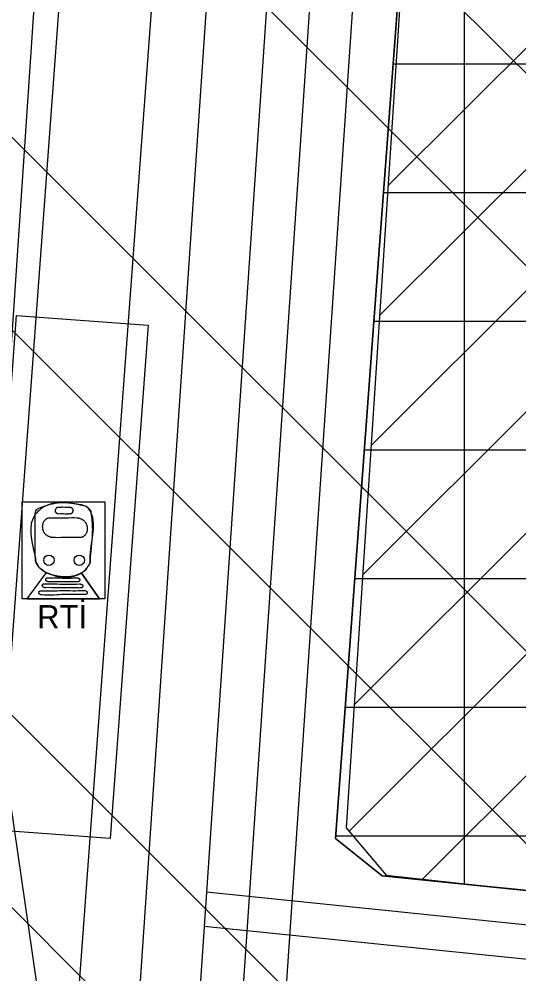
# Model space of a CAD drawing. Extents: x 419109 to 421295, y 4452223 to 4457798.
# Drawn here: x 420356.3 to 420414.5, y 4457351.2 to 4457462.5 of the extents above; entities that cross this region are included whole.
import ezdxf

# ---------------------------------------------------------------- set-up
doc = ezdxf.new("R2010")
doc.units = 0
for name, color, linetype in [('ADAKENARI', 7, 'Continuous'), ('KALDIRIM_FAT', 7, 'Continuous'), ('LJ_SEMBOL', 7, 'Continuous'), ('PL_K_K_D_K_C_A', 7, 'Continuous'), ('PL_RAY_ISTASYON', 7, 'Continuous'), ('PL_RAYLI_TOPLU_TAŞIMA_İST', 7, 'Continuous'), ('PL_TİCARET', 7, 'Continuous'), ('RAYLI_TOPLU_TAŞIMA_HATTI', 7, 'Continuous'), ('SN_TASKIN', 7, 'Continuous'), ('SN_TR_SIVILASMA', 7, 'Continuous'), ('TR_KONUTDISIKCA', 7, 'Continuous'), ('TRFAT_TİCARET', 7, 'Continuous')]:
    doc.layers.add(name, color=color, linetype=linetype)

msp = doc.modelspace()

# ---------------------------------------------------------------- linework, layer by layer
at = {"layer": 'ADAKENARI'}
for p, q in [((420398.2, 4457434.55), (420400.54, 4457466.16)), ((420393.19, 4457366.96), (420398.2, 4457434.55)), ((420398.62, 4457362.63), (420393.19, 4457366.96)), ((420429.51, 4457359.47), (420398.62, 4457362.63))]:
    msp.add_line(p, q, dxfattribs=at)
at = {"layer": 'KALDIRIM_FAT'}
for p, q in [((420366.49, 4457588.32), (420350.17, 4457347.26)), ((420386.45, 4457587.03), (420370.12, 4457345.92)), ((420393.43, 4457586.58), (420377.11, 4457345.45)), ((420398.42, 4457586.26), (420382.1, 4457345.11)), ((420403.41, 4457585.94), (420387.09, 4457344.78)), ((420429.11, 4457355.49), (420378.14, 4457360.7)), ((420428.7, 4457351.51), (420377.87, 4457356.71))]:
    msp.add_line(p, q, dxfattribs=at)
at = {"layer": 'LJ_SEMBOL'}
for p, q in [((420359.47, 4457398), (420357.22, 4457394.9)), ((420359.47, 4457398), (420357.22, 4457394.9)), ((420363.59, 4457397.92), (420365.68, 4457394.9)), ((420365.68, 4457394.9), (420363.59, 4457397.92)), ((420357.22, 4457394.9), (420365.68, 4457394.9))]:
    msp.add_line(p, q, dxfattribs=at)
msp.add_lwpolyline([(420356.68, 4457406.22), (420366.33, 4457406.22), (420366.33, 4457394.9), (420356.68, 4457394.9)], close=True, dxfattribs=at)
for centre in [(420359.81, 4457399.41), (420359.81, 4457399.41), (420363.34, 4457399.41), (420363.34, 4457399.41)]:
    msp.add_circle(centre, 0.601, dxfattribs=at)
for points in [[(420358.22, 4457399.8), (420358.22, 4457404.75), (420359.62, 4457405.83), (420363.29, 4457405.92), (420364.36, 4457405.53), (420364.69, 4457405.02), (420364.6, 4457399.59), (420364.5, 4457398.92), (420364.38, 4457398.75), (420364.21, 4457398.48), (420363.47, 4457397.86), (420359.77, 4457397.86), (420358.99, 4457398.3), (420358.55, 4457398.75), (420358.24, 4457399.48), (420358.22, 4457399.8)], [(420361.71, 4457404.8), (420360.9, 4457404.8), (420360.88, 4457404.8), (420360.85, 4457404.81), (420360.81, 4457404.82), (420360.79, 4457404.84), (420360.77, 4457404.85), (420360.75, 4457404.86), (420360.73, 4457404.88), (420360.71, 4457404.9), (420360.69, 4457404.92), (420360.66, 4457404.95), (420360.62, 4457405), (420360.59, 4457405.04), (420360.58, 4457405.07), (420360.56, 4457405.11), (420360.56, 4457405.18), (420360.56, 4457405.2), (420360.56, 4457405.22), (420360.57, 4457405.26), (420360.58, 4457405.3), (420360.59, 4457405.33), (420360.62, 4457405.38), (420360.64, 4457405.43), (420360.67, 4457405.47), (420360.68, 4457405.5), (420360.7, 4457405.52), (420360.71, 4457405.54), (420360.73, 4457405.56), (420360.74, 4457405.58), (420360.76, 4457405.59), (420360.78, 4457405.6), (420360.8, 4457405.61), (420360.83, 4457405.62), (420360.85, 4457405.62), (420361.26, 4457405.62), (420361.45, 4457405.63)], [(420360.57, 4457405.08), (420360.56, 4457405.11), (420360.56, 4457405.13), (420360.56, 4457405.15), (420360.56, 4457405.18), (420360.56, 4457405.2), (420360.56, 4457405.22), (420360.57, 4457405.26), (420360.58, 4457405.3), (420360.59, 4457405.33), (420360.62, 4457405.38), (420360.64, 4457405.43), (420360.67, 4457405.47), (420360.68, 4457405.5), (420360.7, 4457405.52), (420360.71, 4457405.54), (420360.73, 4457405.56), (420360.74, 4457405.58), (420360.76, 4457405.59), (420360.78, 4457405.6), (420360.8, 4457405.61), (420360.83, 4457405.62), (420360.85, 4457405.62), (420360.95, 4457405.62), (420361.05, 4457405.62), (420361.16, 4457405.62), (420361.26, 4457405.62), (420361.45, 4457405.63)], [(420361.45, 4457405.63), (420362.26, 4457405.62), (420362.29, 4457405.62), (420362.31, 4457405.61), (420362.35, 4457405.6), (420362.38, 4457405.58), (420362.4, 4457405.57), (420362.42, 4457405.56), (420362.44, 4457405.54), (420362.45, 4457405.52), (420362.47, 4457405.5), (420362.51, 4457405.46), (420362.54, 4457405.42), (420362.57, 4457405.38), (420362.59, 4457405.35), (420362.6, 4457405.31), (420362.61, 4457405.23), (420362.61, 4457405.22), (420362.6, 4457405.2), (420362.6, 4457405.16), (420362.58, 4457405.12), (420362.57, 4457405.09), (420362.55, 4457405.04), (420362.52, 4457404.99), (420362.5, 4457404.95), (420362.48, 4457404.92), (420362.47, 4457404.9), (420362.45, 4457404.88), (420362.44, 4457404.86), (420362.42, 4457404.84), (420362.4, 4457404.83), (420362.38, 4457404.82), (420362.36, 4457404.81), (420362.34, 4457404.8), (420362.31, 4457404.8), (420361.9, 4457404.8), (420361.71, 4457404.8)], [(420361.45, 4457405.63), (420362.26, 4457405.62), (420362.29, 4457405.62), (420362.31, 4457405.61), (420362.35, 4457405.6), (420362.38, 4457405.58), (420362.4, 4457405.57), (420362.42, 4457405.56), (420362.44, 4457405.54), (420362.45, 4457405.52), (420362.47, 4457405.5), (420362.51, 4457405.46), (420362.54, 4457405.42), (420362.57, 4457405.38), (420362.59, 4457405.35), (420362.59, 4457405.33)], [(420361.71, 4457404.8), (420360.9, 4457404.8), (420360.88, 4457404.8), (420360.85, 4457404.81), (420360.81, 4457404.82), (420360.79, 4457404.84), (420360.77, 4457404.85), (420360.75, 4457404.86), (420360.73, 4457404.88), (420360.71, 4457404.9), (420360.69, 4457404.92), (420360.66, 4457404.95), (420360.62, 4457405), (420360.59, 4457405.04), (420360.58, 4457405.07), (420360.57, 4457405.08)], [(420362.59, 4457405.33), (420362.6, 4457405.31), (420362.6, 4457405.29), (420362.61, 4457405.27), (420362.61, 4457405.23), (420362.61, 4457405.22), (420362.6, 4457405.2), (420362.6, 4457405.16), (420362.58, 4457405.12), (420362.57, 4457405.09), (420362.55, 4457405.04), (420362.52, 4457404.99), (420362.5, 4457404.95), (420362.48, 4457404.92), (420362.47, 4457404.9), (420362.45, 4457404.88), (420362.44, 4457404.86), (420362.42, 4457404.84), (420362.4, 4457404.83), (420362.38, 4457404.82), (420362.36, 4457404.81), (420362.34, 4457404.8), (420362.31, 4457404.8), (420361.9, 4457404.8), (420361.71, 4457404.8)], [(420361.56, 4457402.07), (420360.25, 4457402.07), (420360.15, 4457402.08), (420360.05, 4457402.09), (420359.86, 4457402.15), (420359.68, 4457402.24), (420359.59, 4457402.3), (420359.5, 4457402.36), (420359.41, 4457402.43), (420359.33, 4457402.52), (420359.26, 4457402.62), (420359.23, 4457402.67), (420359.2, 4457402.73), (420359.15, 4457402.85), (420359.12, 4457402.97), (420359.09, 4457403.09), (420359.08, 4457403.22), (420359.07, 4457403.34), (420359.08, 4457403.47), (420359.09, 4457403.59), (420359.13, 4457403.72), (420359.19, 4457403.88), (420359.29, 4457404.03), (420359.32, 4457404.07), (420359.36, 4457404.12), (420359.41, 4457404.16), (420359.47, 4457404.21), (420359.52, 4457404.25), (420359.58, 4457404.29), (420359.7, 4457404.35), (420359.82, 4457404.37), (420360.06, 4457404.37), (420360.29, 4457404.37), (420360.75, 4457404.37), (420361.22, 4457404.36), (420361.45, 4457404.36), (420361.68, 4457404.36), (420361.77, 4457404.36)], [(420359.07, 4457403.39), (420359.08, 4457403.47), (420359.09, 4457403.59), (420359.13, 4457403.72), (420359.19, 4457403.88), (420359.29, 4457404.03), (420359.32, 4457404.07), (420359.36, 4457404.12), (420359.41, 4457404.16), (420359.47, 4457404.21), (420359.52, 4457404.25), (420359.58, 4457404.29), (420359.64, 4457404.32), (420359.67, 4457404.34), (420359.7, 4457404.35), (420359.76, 4457404.37), (420359.82, 4457404.37), (420360.06, 4457404.37), (420360.29, 4457404.37), (420360.75, 4457404.37), (420361.22, 4457404.36), (420361.45, 4457404.36), (420361.68, 4457404.36), (420361.77, 4457404.36)], [(420361.56, 4457402.07), (420360.25, 4457402.07), (420360.15, 4457402.08), (420360.05, 4457402.09), (420359.86, 4457402.15), (420359.82, 4457402.17), (420359.77, 4457402.2), (420359.68, 4457402.24), (420359.59, 4457402.3), (420359.5, 4457402.36), (420359.41, 4457402.43), (420359.33, 4457402.52), (420359.26, 4457402.62), (420359.23, 4457402.67), (420359.2, 4457402.73), (420359.15, 4457402.85), (420359.12, 4457402.97), (420359.09, 4457403.09), (420359.08, 4457403.22), (420359.07, 4457403.34), (420359.07, 4457403.39)], [(420361.77, 4457404.36), (420363.09, 4457404.36), (420363.19, 4457404.35), (420363.28, 4457404.34), (420363.47, 4457404.28), (420363.65, 4457404.18), (420363.74, 4457404.13), (420363.83, 4457404.07), (420363.92, 4457404), (420364, 4457403.91), (420364.07, 4457403.81), (420364.1, 4457403.76), (420364.13, 4457403.7), (420364.18, 4457403.58), (420364.22, 4457403.46), (420364.24, 4457403.34), (420364.26, 4457403.21), (420364.27, 4457403.09), (420364.26, 4457402.96), (420364.24, 4457402.84), (420364.21, 4457402.71), (420364.14, 4457402.55), (420364.05, 4457402.4), (420364.01, 4457402.35), (420363.97, 4457402.31), (420363.92, 4457402.27), (420363.87, 4457402.22), (420363.82, 4457402.18), (420363.76, 4457402.14), (420363.64, 4457402.08), (420363.51, 4457402.06), (420363.28, 4457402.05), (420363.05, 4457402.06), (420362.58, 4457402.06), (420362.12, 4457402.07), (420361.88, 4457402.07), (420361.65, 4457402.07), (420361.56, 4457402.07)], [(420361.77, 4457404.36), (420363.09, 4457404.36), (420363.19, 4457404.35), (420363.28, 4457404.34), (420363.47, 4457404.28), (420363.52, 4457404.25), (420363.56, 4457404.23), (420363.65, 4457404.18), (420363.74, 4457404.13), (420363.83, 4457404.07), (420363.92, 4457404), (420364, 4457403.91), (420364.07, 4457403.81), (420364.1, 4457403.76), (420364.13, 4457403.7), (420364.18, 4457403.58), (420364.22, 4457403.46), (420364.24, 4457403.34), (420364.26, 4457403.21), (420364.27, 4457403.09), (420364.27, 4457403.04)], [(420364.27, 4457403.04), (420364.26, 4457402.96), (420364.24, 4457402.84), (420364.21, 4457402.71), (420364.14, 4457402.55), (420364.05, 4457402.4), (420364.01, 4457402.35), (420363.97, 4457402.31), (420363.92, 4457402.27), (420363.87, 4457402.22), (420363.82, 4457402.18), (420363.76, 4457402.14), (420363.7, 4457402.11), (420363.67, 4457402.09), (420363.64, 4457402.08), (420363.58, 4457402.06), (420363.51, 4457402.06), (420363.28, 4457402.05), (420363.05, 4457402.06), (420362.58, 4457402.06), (420362.12, 4457402.07), (420361.88, 4457402.07), (420361.65, 4457402.07), (420361.56, 4457402.07)], [(420363.59, 4457397.92), (420363.47, 4457397.86), (420363.03, 4457397.67), (420362.58, 4457397.55), (420361.62, 4457397.47), (420360.67, 4457397.58), (420359.99, 4457397.77), (420359.77, 4457397.86), (420359.62, 4457397.92), (420359.47, 4457398)], [(420360.76, 4457396.18), (420359.42, 4457396.21), (420359.34, 4457396.21), (420359.26, 4457396.23), (420359.18, 4457396.26), (420359.14, 4457396.28), (420359.12, 4457396.3), (420359.1, 4457396.31), (420359.06, 4457396.35), (420359.04, 4457396.4), (420359.03, 4457396.45), (420359.03, 4457396.47), (420359.03, 4457396.49), (420359.05, 4457396.54), (420359.07, 4457396.59), (420359.11, 4457396.63), (420359.13, 4457396.65), (420359.15, 4457396.65), (420359.24, 4457396.67), (420359.33, 4457396.68), (420359.52, 4457396.68), (420359.7, 4457396.68), (420360.76, 4457396.65)], [(420360.76, 4457396.18), (420359.42, 4457396.21), (420359.34, 4457396.21), (420359.26, 4457396.23), (420359.18, 4457396.26), (420359.14, 4457396.28), (420359.12, 4457396.3), (420359.1, 4457396.31), (420359.06, 4457396.35), (420359.04, 4457396.4), (420359.03, 4457396.45), (420359.03, 4457396.47), (420359.03, 4457396.49), (420359.05, 4457396.54), (420359.07, 4457396.59), (420359.11, 4457396.63), (420359.13, 4457396.65), (420359.15, 4457396.65), (420359.24, 4457396.67), (420359.33, 4457396.68), (420359.52, 4457396.68), (420359.7, 4457396.68), (420360.76, 4457396.65)], [(420360.4, 4457396.9), (420359.83, 4457396.9), (420359.75, 4457396.9), (420359.67, 4457396.92), (420359.59, 4457396.95), (420359.55, 4457396.98), (420359.53, 4457396.99), (420359.51, 4457397), (420359.47, 4457397.04), (420359.45, 4457397.09), (420359.44, 4457397.14), (420359.44, 4457397.16), (420359.44, 4457397.18), (420359.46, 4457397.23), (420359.48, 4457397.28), (420359.51, 4457397.32), (420359.54, 4457397.34), (420359.56, 4457397.34), (420359.65, 4457397.36), (420359.74, 4457397.37), (420359.93, 4457397.37), (420360.11, 4457397.37), (420360.4, 4457397.37)], [(420360.4, 4457396.9), (420359.83, 4457396.9), (420359.75, 4457396.9), (420359.67, 4457396.92), (420359.59, 4457396.95), (420359.55, 4457396.98), (420359.53, 4457396.99), (420359.51, 4457397), (420359.47, 4457397.04), (420359.45, 4457397.09), (420359.44, 4457397.14), (420359.44, 4457397.16), (420359.44, 4457397.18), (420359.46, 4457397.23), (420359.48, 4457397.28), (420359.51, 4457397.32), (420359.54, 4457397.34), (420359.56, 4457397.34), (420359.65, 4457397.36), (420359.74, 4457397.37), (420359.93, 4457397.37), (420360.11, 4457397.37), (420360.4, 4457397.37)], [(420360.4, 4457397.37), (420363.01, 4457397.37), (420363.09, 4457397.37), (420363.17, 4457397.35), (420363.25, 4457397.32), (420363.29, 4457397.29), (420363.31, 4457397.28), (420363.33, 4457397.27), (420363.37, 4457397.23), (420363.39, 4457397.18), (420363.4, 4457397.13), (420363.4, 4457397.11), (420363.4, 4457397.09), (420363.38, 4457397.04), (420363.36, 4457396.99), (420363.32, 4457396.95), (420363.3, 4457396.93), (420363.28, 4457396.93), (420363.19, 4457396.91), (420363.1, 4457396.9), (420362.91, 4457396.9), (420362.73, 4457396.9), (420362.54, 4457396.9), (420360.4, 4457396.9)], [(420360.4, 4457397.37), (420363.01, 4457397.37), (420363.09, 4457397.37), (420363.17, 4457397.35), (420363.25, 4457397.32), (420363.29, 4457397.29), (420363.31, 4457397.28), (420363.33, 4457397.27), (420363.37, 4457397.23), (420363.39, 4457397.18), (420363.4, 4457397.13), (420363.4, 4457397.11), (420363.4, 4457397.09), (420363.38, 4457397.04), (420363.36, 4457396.99), (420363.32, 4457396.95), (420363.3, 4457396.93), (420363.28, 4457396.93), (420363.19, 4457396.91), (420363.1, 4457396.9), (420362.91, 4457396.9), (420362.73, 4457396.9), (420362.54, 4457396.9), (420360.4, 4457396.9)], [(420360.76, 4457396.65), (420363.36, 4457396.65), (420363.45, 4457396.65), (420363.53, 4457396.63), (420363.61, 4457396.6), (420363.65, 4457396.58), (420363.67, 4457396.56), (420363.69, 4457396.55), (420363.72, 4457396.51), (420363.75, 4457396.46), (420363.76, 4457396.41), (420363.76, 4457396.39), (420363.75, 4457396.37), (420363.74, 4457396.32), (420363.71, 4457396.27), (420363.68, 4457396.23), (420363.66, 4457396.21), (420363.64, 4457396.21), (420363.54, 4457396.19), (420363.45, 4457396.18), (420363.27, 4457396.18), (420363.08, 4457396.18), (420362.9, 4457396.18), (420360.76, 4457396.18)], [(420360.76, 4457396.65), (420363.36, 4457396.65), (420363.45, 4457396.65), (420363.53, 4457396.63), (420363.61, 4457396.6), (420363.65, 4457396.58), (420363.67, 4457396.56), (420363.69, 4457396.55), (420363.72, 4457396.51), (420363.75, 4457396.46), (420363.76, 4457396.41), (420363.76, 4457396.39), (420363.75, 4457396.37), (420363.74, 4457396.32), (420363.71, 4457396.27), (420363.68, 4457396.23), (420363.66, 4457396.21), (420363.64, 4457396.21), (420363.54, 4457396.19), (420363.45, 4457396.18), (420363.27, 4457396.18), (420363.08, 4457396.18), (420362.9, 4457396.18), (420360.76, 4457396.18)], [(420361.28, 4457395.42), (420359.01, 4457395.38), (420358.93, 4457395.39), (420358.85, 4457395.4), (420358.77, 4457395.44), (420358.73, 4457395.46), (420358.71, 4457395.47), (420358.69, 4457395.49), (420358.65, 4457395.53), (420358.63, 4457395.57), (420358.62, 4457395.62), (420358.62, 4457395.65), (420358.62, 4457395.67), (420358.64, 4457395.72), (420358.66, 4457395.76), (420358.7, 4457395.81), (420358.72, 4457395.82), (420358.74, 4457395.83), (420358.83, 4457395.84), (420358.92, 4457395.85), (420359.11, 4457395.86), (420359.29, 4457395.85), (420361.28, 4457395.89)], [(420361.28, 4457395.42), (420359.01, 4457395.38), (420358.93, 4457395.39), (420358.85, 4457395.4), (420358.77, 4457395.44), (420358.73, 4457395.46), (420358.71, 4457395.47), (420358.69, 4457395.49), (420358.65, 4457395.53), (420358.63, 4457395.57), (420358.62, 4457395.62), (420358.62, 4457395.65), (420358.62, 4457395.67), (420358.64, 4457395.72), (420358.66, 4457395.76), (420358.7, 4457395.81), (420358.72, 4457395.82), (420358.74, 4457395.83), (420358.83, 4457395.84), (420358.92, 4457395.85), (420359.11, 4457395.86), (420359.29, 4457395.85), (420361.28, 4457395.89)], [(420361.28, 4457395.89), (420363.88, 4457395.89), (420363.96, 4457395.89), (420364.05, 4457395.87), (420364.12, 4457395.84), (420364.16, 4457395.81), (420364.18, 4457395.8), (420364.2, 4457395.78), (420364.24, 4457395.74), (420364.26, 4457395.7), (420364.27, 4457395.65), (420364.27, 4457395.63), (420364.27, 4457395.61), (420364.26, 4457395.56), (420364.23, 4457395.51), (420364.2, 4457395.47), (420364.18, 4457395.45), (420364.15, 4457395.44), (420364.06, 4457395.43), (420363.97, 4457395.42), (420363.79, 4457395.42), (420363.6, 4457395.42), (420363.42, 4457395.42), (420361.28, 4457395.42)], [(420361.28, 4457395.89), (420363.88, 4457395.89), (420363.96, 4457395.89), (420364.05, 4457395.87), (420364.12, 4457395.84), (420364.16, 4457395.81), (420364.18, 4457395.8), (420364.2, 4457395.78), (420364.24, 4457395.74), (420364.26, 4457395.7), (420364.27, 4457395.65), (420364.27, 4457395.63), (420364.27, 4457395.61), (420364.26, 4457395.56), (420364.23, 4457395.51), (420364.2, 4457395.47), (420364.18, 4457395.45), (420364.15, 4457395.44), (420364.06, 4457395.43), (420363.97, 4457395.42), (420363.79, 4457395.42), (420363.6, 4457395.42), (420363.42, 4457395.42), (420361.28, 4457395.42)]]:
    msp.add_spline(points, degree=3, dxfattribs=at)
msp.add_open_spline([(420358.22, 4457399.8), (420358.22, 4457399.69), (420358.23, 4457399.59), (420358.24, 4457399.48), (420358.25, 4457399.22), (420358.39, 4457398.98), (420358.55, 4457398.75), (420358.67, 4457398.57), (420358.82, 4457398.44), (420358.99, 4457398.3), (420359.24, 4457398.11), (420359.49, 4457397.97), (420359.77, 4457397.86), (420360.9, 4457397.39), (420362.34, 4457397.29), (420363.47, 4457397.86), (420363.77, 4457398.01), (420364.04, 4457398.21), (420364.21, 4457398.48), (420364.27, 4457398.57), (420364.33, 4457398.66), (420364.38, 4457398.75), (420364.42, 4457398.81), (420364.46, 4457398.86), (420364.5, 4457398.92), (420364.62, 4457399.12), (420364.58, 4457399.37), (420364.6, 4457399.59), (420364.78, 4457401.39), (420364.92, 4457403.22), (420364.69, 4457405.02), (420364.67, 4457405.22), (420364.55, 4457405.39), (420364.36, 4457405.53), (420364.02, 4457405.79), (420363.66, 4457405.85), (420363.29, 4457405.92), (420362.09, 4457406.13), (420360.83, 4457406.2), (420359.62, 4457405.83), (420359.04, 4457405.65), (420358.22, 4457405.34), (420358.22, 4457404.75), (420358.22, 4457403.1), (420358.22, 4457401.45), (420358.22, 4457399.8)], degree=3, dxfattribs=at)
at = {"layer": 'PL_K_K_D_K_C_A'}
msp.add_lwpolyline([(420421.54, 4457784.76), (420394.42, 4457368.23), (420399.07, 4457362.7), (420479.2, 4457353.9), (420480.26, 4457353.78), (420481.33, 4457353.68), (420482.4, 4457353.6), (420483.47, 4457353.52), (420484.54, 4457353.46), (420485.61, 4457353.4), (420486.68, 4457353.36), (420487.75, 4457353.33), (420486.85, 4457373.36), (420509.72, 4457372.86), (420511.12, 4457372.85), (420512.52, 4457372.87), (420513.93, 4457372.93), (420515.33, 4457373.03), (420516.73, 4457373.16), (420518.12, 4457373.33), (420519.51, 4457373.54), (420520.89, 4457373.78), (420552.1, 4457379.66), (420566.72, 4457552.22)], dxfattribs=at)
at = {"layer": 'PL_RAY_ISTASYON'}
msp.add_line((420361.69, 4457397.26), (420361.69, 4457397.26), dxfattribs=at)
at = {"layer": 'PL_RAYLI_TOPLU_TAŞIMA_İST'}
msp.add_lwpolyline([(420356.03, 4457427.94), (420371.35, 4457426.81), (420366.93, 4457366.97), (420351.61, 4457368.1)], close=True, dxfattribs=at)
at = {"layer": 'PL_TİCARET'}
msp.add_lwpolyline([(420400.54, 4457466.16), (420398.2, 4457434.55), (420393.19, 4457366.96), (420398.62, 4457362.63), (420429.51, 4457359.47), (420475.21, 4457354.79), (420482.18, 4457354.08), (420489.6, 4457353.37), (420495.47, 4457352.8), (420499.06, 4457352.51), (420502.67, 4457352.34), (420503.93, 4457352.33), (420505.93, 4457352.3), (420506.28, 4457352.3), (420509.89, 4457352.39)], dxfattribs=at)
at = {"layer": 'RAYLI_TOPLU_TAŞIMA_HATTI'}
for p, q in [((420353.32, 4457360.1), (420363.42, 4457496.7)), ((420364.12, 4457360.16), (420373.4, 4457485.75))]:
    msp.add_line(p, q, dxfattribs=at)
msp.add_arc((417372.28, 4457581.39), 3000, 354.4787, 355.77107, dxfattribs=at)
at = {"layer": 'SN_TASKIN'}
msp.add_lwpolyline([(420304.2, 4457786), (420304.13, 4457785.63), (420361.4, 4457753.33), (420365.13, 4457670.4), (420353.37, 4457516.08), (420349.76, 4457409.43), (420362.12, 4457324.02), (420428.86, 4457299.97), (420651.65, 4457251.03), (420800.51, 4457206.77), (420934.84, 4457119.42), (421005.12, 4457071.28), (421055.3, 4457008.56), (421130.37, 4456973.34), (421233.23, 4456921.91), (421285.98, 4456875.69)], dxfattribs=at)
at = {"layer": 'SN_TR_SIVILASMA'}
for p, q in [((421282.98, 4456588.57), (420148.4, 4457723.15)), ((421282.75, 4456566.35), (420138.42, 4457710.68)), ((421282.29, 4456521.91), (420118.46, 4457685.73)), ((421282.05, 4456499.69), (420108.49, 4457673.26)), ((421281.59, 4456455.25), (420088.53, 4457648.31)), ((421281.36, 4456433.03), (420079.09, 4457635.3))]:
    msp.add_line(p, q, dxfattribs=at)
at = {"layer": 'TR_KONUTDISIKCA'}
for p, q in [((420397.32, 4457412.8), (420536.99, 4457552.47)), ((420398.31, 4457427.93), (420522.96, 4457552.59)), ((420399.29, 4457443.06), (420508.94, 4457552.7)), ((420395.35, 4457382.55), (420565.04, 4457552.23)), ((420396.34, 4457397.68), (420551.01, 4457552.35)), ((420394.77, 4457367.82), (420565.57, 4457538.63)), ((420403.32, 4457362.23), (420564.26, 4457523.17))]:
    msp.add_line(p, q, dxfattribs=at)
at = {"layer": 'TRFAT_TİCARET'}
for p, q in [((420408.19, 4457361.65), (420408.19, 4457575.32)), ((420399.88, 4457457.3), (420456.5, 4457457.3)), ((420398.77, 4457442.3), (420456.2, 4457442.3)), ((420397.66, 4457427.3), (420455.9, 4457427.3)), ((420396.55, 4457412.3), (420455.6, 4457412.3)), ((420395.43, 4457397.3), (420455.3, 4457397.3)), ((420394.32, 4457382.3), (420455, 4457382.3)), ((420393.21, 4457367.3), (420523.88, 4457367.3))]:
    msp.add_line(p, q, dxfattribs=at)

# ---------------------------------------------------------------- texts
at = {"layer": 'LJ_SEMBOL'}
msp.add_text('RTİ', height=2.7, dxfattribs=at).set_placement((420358.43, 4457391.48))

doc.saveas('drawing.dxf')
